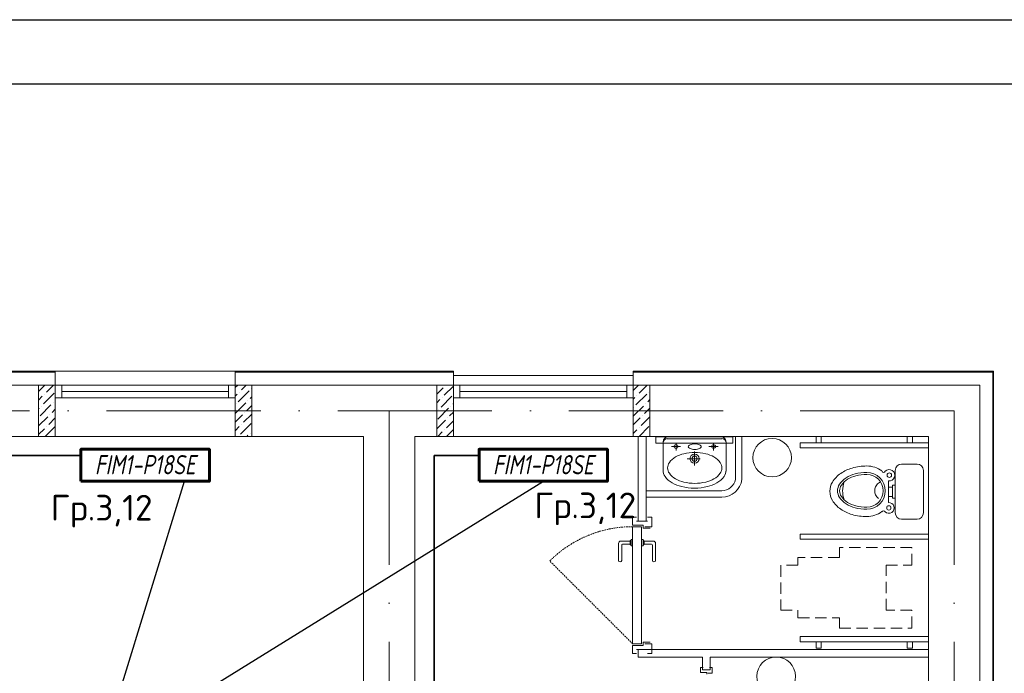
# Model space of a CAD drawing. Header units: millimetres. Extents: x 1114507 to 93926427, y 174473 to 817039.
# Tile 393 of 483: x 1974681 to 1982349, y 780379 to 785472. Entities that reach past the tile are written whole.
import ezdxf
from ezdxf.enums import TextEntityAlignment as Align

# ---------------------------------------------------------------- set-up
doc = ezdxf.new("R2010")
doc.units = ezdxf.units.MM
for name, pattern in [('ACAD_ISO10W100', [18, 12, -3, 0, -3]), ('Beruniy Xref$0$DASHED', [19.05, 12.7, -6.35]), ('ШТРИХОВАЯ', [19.05, 12.7, -6.35])]:
    doc.linetypes.add(name, pattern=pattern)
doc.layers.add('chiller fankoyl', color=7, linetype='Continuous')
for name, color, linetype, lineweight in [('Radiator', 40, 'Continuous', 60), ('размеры', 12, 'Continuous', 15), ('Сантехника', 150, 'Continuous', 13)]:
    doc.layers.add(name, color=color, linetype=linetype, lineweight=lineweight)
doc.layers.add('АСО-стены кирпич 380 мм', color=7, linetype='Continuous', lineweight=35, true_color=0x745739)
doc.styles.add('ISOC-330-0.77', font='isocpeui.ttf', dxfattribs={"width": 0.77, "height": 330})
doc.styles.add('Суннат', font='ariali.ttf', dxfattribs={"height": 250})

# ---------------------------------------------------------------- blocks, each defined once
blk = doc.blocks.new('blokqav3mak')
at = {"color": 252, "lineweight": 0, "ltscale": 100}
for p, q in [((1619766.4, 782732.1), (1618266.4, 782732.1)), ((1619766.4, 782625.1), (1619766.4, 782732.1)), ((1622866.4, 782732.1), (1621166.4, 782732.1)), ((1621166.4, 782625.1), (1621166.4, 782732.1)), ((1627073.4, 782732.1), (1624266.4, 782732.1)), ((1627073.4, 775325.1), (1627073.4, 782732.1))]:
    blk.add_line(p, q, dxfattribs=at)
at = {"color": 32, "lineweight": 0, "ltscale": 100}
for p, q in [((1619766.4, 782725.1), (1618266.4, 782725.1)), ((1622866.4, 782725.1), (1621166.4, 782725.1)), ((1627066.4, 782725.1), (1624266.4, 782725.1)), ((1627066.4, 775325.1), (1627066.4, 782725.1))]:
    blk.add_line(p, q, dxfattribs=at)
at = {"lineweight": 0, "ltscale": 100}
for p, q in [((1621166.4, 782732.1), (1619766.4, 782732.1)), ((1624266.4, 782700.1), (1622866.4, 782700.1)), ((1619766.4, 782625.1), (1618266.4, 782625.1)), ((1619766.4, 782625.1), (1619766.4, 782225.1)), ((1622866.4, 782625.1), (1621166.4, 782625.1)), ((1621166.4, 782625.1), (1621166.4, 782225.1)), ((1622866.4, 782225.1), (1622866.4, 782625.1)), ((1626966.4, 782625.1), (1624266.4, 782625.1)), ((1624266.4, 782225.1), (1624266.4, 782625.1)), ((1626966.4, 775325.1), (1626966.4, 782625.1)), ((1619766.4, 782225.1), (1618266.4, 782225.1)), ((1621166.4, 782225.1), (1619766.4, 782225.1)), ((1622166.4, 782225.1), (1621166.4, 782225.1)), ((1622166.4, 776325.1), (1622166.4, 782225.1)), ((1622866.4, 782225.1), (1622566.4, 782225.1)), ((1622566.4, 776325.1), (1622566.4, 782225.1)), ((1624266.4, 782225.1), (1622866.4, 782225.1)), ((1626566.4, 782225.1), (1624266.4, 782225.1)), ((1625042.5, 782221.3), (1624442.5, 782221.3)), ((1624442.5, 782221.3), (1624442.5, 782171.3)), ((1624442.5, 782171.3), (1625042.5, 782171.3)), ((1625042.5, 782171.3), (1625042.5, 782221.3)), ((1625062.8, 782225.1), (1625062.8, 781889.9)), ((1625112.8, 782225.1), (1625112.8, 781889.9)), ((1626566.4, 775325.1), (1626566.4, 782225.1)), ((1624366.4, 781800.9), (1624956.6, 781800.9)), ((1624366.4, 781750.9), (1624956.6, 781750.9))]:
    blk.add_line(p, q, dxfattribs=at)
at = {"color": 251, "lineweight": 0, "ltscale": 100, "true_color": 0x4a4a4a}
for p, q in [((1622866.4, 782625.1), (1622866.4, 782732.1)), ((1624266.4, 782625.1), (1624266.4, 782732.1))]:
    blk.add_line(p, q, dxfattribs=at)
at = {"linetype": 'Continuous', "lineweight": 0, "ltscale": 100}
for p, q in [((1619636.4, 782575.5, 0), (1619686, 782625.1, 0)), ((1619698.9, 782570.6, 0), (1619753.3, 782625.1, 0)), ((1621166.4, 782604.9, 0), (1621186.6, 782625.1, 0)), ((1621216.3, 782587.5, 0), (1621253.9, 782625.1, 0)), ((1622736.4, 782621.2, 0), (1622740.3, 782625.1, 0)), ((1622803.7, 782621.2, 0), (1622803.7, 782621.2, 0)), ((1624266.4, 782583.2, 0), (1624304.3, 782621.2, 0)), ((1624312.7, 782562.2, 0), (1624375.6, 782625.1, 0)), ((1619673.6, 782478, 0), (1619757.8, 782562.2, 0)), ((1619682, 782553.8, 0), (1619682, 782553.8, 0)), ((1621166.4, 782537.5, 0), (1621182.6, 782553.8, 0)), ((1621191.1, 782494.9, 0), (1621275.2, 782579.1, 0)), ((1621199.5, 782570.6, 0), (1621199.5, 782570.6, 0)), ((1621292.1, 782595.9, 0), (1621292.1, 782595.9, 0)), ((1622736.4, 782553.8, 0), (1622786.8, 782604.3, 0)), ((1622795.3, 782545.4, 0), (1622866.4, 782616.5, 0)), ((1624287.4, 782469.6, 0), (1624371.6, 782553.8, 0)), ((1624295.9, 782545.4, 0), (1624295.9, 782545.4, 0)), ((1624388.5, 782570.6, 0), (1624388.5, 782570.6, 0)), ((1619636.4, 782508.1, 0), (1619665.2, 782537, 0)), ((1619648.4, 782385.4, 0), (1619732.6, 782469.6, 0)), ((1619749.4, 782486.5, 0), (1619749.4, 782486.5, 0)), ((1619766.2, 782503.3, 0), (1619766.4, 782503.4, 0)), ((1621166.4, 782402.8, 0), (1621250, 782486.5, 0)), ((1621174.2, 782478, 0), (1621174.2, 782478, 0)), ((1621258.4, 782427.5, 0), (1621296.4, 782465.5, 0)), ((1621266.8, 782503.3, 0), (1621266.8, 782503.3, 0)), ((1621283.7, 782520.1, 0), (1621296.4, 782532.8, 0)), ((1622736.4, 782486.5, 0), (1622761.6, 782511.7, 0)), ((1622770, 782452.8, 0), (1622854.2, 782537, 0)), ((1622778.4, 782528.6, 0), (1622778.4, 782528.6, 0)), ((1622862.6, 782478, 0), (1622866.4, 782481.8, 0)), ((1624266.4, 782515.9, 0), (1624279, 782528.6, 0)), ((1624363.2, 782478, 0), (1624363.2, 782478, 0)), ((1624380, 782494.9, 0), (1624396.4, 782511.2, 0)), ((1619636.4, 782440.8, 0), (1619640, 782444.4, 0)), ((1619656.8, 782461.2, 0), (1619656.8, 782461.2, 0)), ((1619724.1, 782393.8, 0), (1619724.1, 782393.8, 0)), ((1619741, 782410.7, 0), (1619766.4, 782436.1, 0)), ((1621166.4, 782335.5, 0), (1621224.7, 782393.8, 0)), ((1621233.2, 782334.9, 0), (1621296.4, 782398.1, 0)), ((1621241.6, 782410.7, 0), (1621241.6, 782410.7, 0)), ((1622744.7, 782360.2, 0), (1622828.9, 782444.4, 0)), ((1622753.2, 782435.9, 0), (1622753.2, 782435.9, 0)), ((1622837.4, 782385.4, 0), (1622866.4, 782414.4, 0)), ((1622845.8, 782461.2, 0), (1622845.8, 782461.2, 0)), ((1624266.4, 782381.2, 0), (1624346.4, 782461.2, 0)), ((1624270.6, 782452.8, 0), (1624270.6, 782452.8, 0)), ((1624354.8, 782402.3, 0), (1624396.4, 782443.8, 0)), ((1619636.4, 782306.1, 0), (1619707.3, 782377, 0)), ((1619715.7, 782318.1, 0), (1619766.4, 782368.7, 0)), ((1621207.9, 782242.3, 0), (1621292.1, 782326.5, 0)), ((1621216.3, 782318.1, 0), (1621216.3, 782318.1, 0)), ((1622736.4, 782284.4, 0), (1622803.7, 782351.8, 0)), ((1622812.1, 782292.8, 0), (1622866.4, 782347.1, 0)), ((1622820.5, 782368.6, 0), (1622820.5, 782368.6, 0)), ((1624266.4, 782313.8, 0), (1624321.1, 782368.6, 0)), ((1624329.5, 782309.7, 0), (1624396.4, 782376.5, 0)), ((1624337.9, 782385.4, 0), (1624337.9, 782385.4, 0)), ((1619636.4, 782238.7, 0), (1619682, 782284.4, 0)), ((1619690.5, 782225.5, 0), (1619766.4, 782301.4, 0)), ((1619698.9, 782301.2, 0), (1619698.9, 782301.2, 0)), ((1619766.2, 782233.9, 0), (1619766.2, 782233.9, 0)), ((1621166.4, 782268.1, 0), (1621199.5, 782301.2, 0)), ((1621258, 782225.1, 0), (1621266.8, 782233.9, 0)), ((1621283.7, 782250.7, 0), (1621283.7, 782250.7, 0)), ((1622744.4, 782225.1, 0), (1622778.4, 782259.1, 0)), ((1622795.3, 782276, 0), (1622795.3, 782276, 0)), ((1622811.7, 782225.1, 0), (1622866.4, 782279.7, 0)), ((1624266.4, 782246.5, 0), (1624295.9, 782276, 0)), ((1624312.3, 782225.1, 0), (1624388.5, 782301.2, 0)), ((1624312.7, 782292.8, 0), (1624312.7, 782292.8, 0)), ((1621191.1, 782225.5, 0), (1621191.1, 782225.5, 0)), ((1624380, 782225.5, 0), (1624380, 782225.5, 0))]:
    blk.add_line(p, q, dxfattribs=at)
at = {"color": 5, "lineweight": 0}
for p, q in [((1619816.4, 782625.1), (1619766.4, 782625.1)), ((1619766.4, 782625.1), (1619766.4, 782525.1)), ((1621116.4, 782625.1), (1619816.4, 782625.1)), ((1619816.4, 782525.1), (1619816.4, 782625.1)), ((1621116.4, 782525.1), (1621116.4, 782625.1)), ((1621116.4, 782625.1), (1621166.4, 782625.1)), ((1621166.4, 782625.1), (1621166.4, 782525.1)), ((1622916.4, 782625.1), (1622866.4, 782625.1)), ((1622866.4, 782625.1), (1622866.4, 782525.1)), ((1624216.4, 782625.1), (1622916.4, 782625.1)), ((1622916.4, 782525.1), (1622916.4, 782625.1)), ((1624216.4, 782525.1), (1624216.4, 782625.1)), ((1624216.4, 782625.1), (1624266.4, 782625.1)), ((1624266.4, 782625.1), (1624266.4, 782525.1)), ((1621116.4, 782575.1), (1619816.4, 782575.1)), ((1624216.4, 782575.1), (1622916.4, 782575.1)), ((1619766.4, 782525.1), (1619816.4, 782525.1)), ((1621116.4, 782525.1), (1619816.4, 782525.1)), ((1621166.4, 782525.1), (1621116.4, 782525.1)), ((1622866.4, 782525.1), (1622916.4, 782525.1)), ((1624216.4, 782525.1), (1622916.4, 782525.1)), ((1624266.4, 782525.1), (1624216.4, 782525.1))]:
    blk.add_line(p, q, dxfattribs=at)
at = {"color": 1, "linetype": 'ACAD_ISO10W100', "lineweight": 0, "ltscale": 100}
for p, q in [((1626766.4, 782425.1), (1599766.4, 782425.1)), ((1622366.4, 782425.1), (1622366.4, 773125.1)), ((1626766.4, 782425.1), (1626766.4, 766825.1))]:
    blk.add_line(p, q, dxfattribs=at)
at = {"lineweight": 0}
for p, q in [((1626566.3, 782175.1), (1625566.3, 782175)), ((1625566.3, 782175), (1625566.3, 782135)), ((1625731.6, 782225.1), (1625691.6, 782225.1)), ((1625691.6, 782225.1), (1625691.6, 782175.1)), ((1625691.6, 782175.1), (1625731.6, 782175.1)), ((1625731.6, 782175.1), (1625731.6, 782225.1)), ((1626401, 782175.1), (1626401, 782225.1)), ((1626401, 782225.1), (1626441, 782225.1)), ((1626441, 782175.1), (1626401, 782175.1)), ((1626441, 782225.1), (1626441, 782175.1)), ((1626566.3, 782135.1), (1626566.3, 782175.1)), ((1625566.3, 782135), (1626566.3, 782135.1)), ((1625566.3, 781423.6), (1625566.3, 781463.6)), ((1625566.3, 781463.6), (1626566.3, 781463.5)), ((1626566.3, 781423.5), (1625566.3, 781423.6)), ((1626566.3, 781463.5), (1626566.3, 781423.5)), ((1625566.3, 780625.2), (1625566.3, 780665.2)), ((1625566.3, 780665.2), (1626566.3, 780665.1)), ((1626566.3, 780625.1), (1625566.3, 780625.2)), ((1625731.6, 780625.1), (1625691.6, 780625.1)), ((1625691.6, 780625.1), (1625691.6, 780575.1)), ((1625731.6, 780575.1), (1625731.6, 780625.1)), ((1626401, 780575.1), (1626401, 780625.1)), ((1626401, 780625.1), (1626441, 780625.1)), ((1626441, 780625.1), (1626441, 780575.1)), ((1626566.3, 780665.1), (1626566.3, 780625.1)), ((1625691.6, 780575.1), (1625731.6, 780575.1)), ((1626441, 780575.1), (1626401, 780575.1))]:
    blk.add_line(p, q, dxfattribs=at)
at = {"color": 0, "lineweight": 0}
for p, q in [((1624293.5, 781596.4), (1624262.2, 781596.4)), ((1624262.2, 781596.4), (1624262.2, 781533.9)), ((1624293.5, 781565.1), (1624379.2, 781565.1)), ((1624410.5, 781596.4), (1624379.2, 781596.4)), ((1624410.5, 781521.4), (1624410.5, 781596.4)), ((1624262.2, 781533.9), (1624343.5, 781533.9)), ((1624262.2, 780608.9), (1624262.2, 781521.4)), ((1624262.2, 781521.4), (1624331, 781521.4)), ((1624331, 781521.4), (1624331, 780608.9)), ((1624343.5, 781533.9), (1624343.5, 781508.9)), ((1624343.5, 781508.9), (1624399.7, 781508.9)), ((1624356, 781521.4), (1624410.5, 781521.4)), ((1624152.3, 781390.1), (1624152.3, 781258.9)), ((1624242.3, 781408.9), (1624171, 781408.9)), ((1624242.2, 781408.9), (1624242.2, 781383.9)), ((1624249.7, 781415.1), (1624248.5, 781415.1)), ((1624249.7, 781371.4), (1624249.7, 781421.4)), ((1624249.7, 781421.4), (1624262.2, 781421.4)), ((1624262.2, 781421.4), (1624262.2, 781371.4)), ((1624343.5, 781421.4), (1624331, 781421.4)), ((1624343.5, 781371.4), (1624343.5, 781421.4)), ((1624343.5, 781415.1), (1624344.7, 781415.1)), ((1624351, 781408.9), (1624422.2, 781408.9)), ((1624351, 781408.9), (1624351, 781383.9)), ((1624441, 781390.1), (1624441, 781258.9)), ((1624177.3, 781258.9), (1624177.3, 781377.6)), ((1624183.5, 781383.9), (1624242.3, 781383.9)), ((1624248.5, 781377.6), (1624249.7, 781377.6)), ((1624262.2, 781371.4), (1624249.7, 781371.4)), ((1624331, 781371.4), (1624343.5, 781371.4)), ((1624344.7, 781377.6), (1624343.5, 781377.6)), ((1624409.7, 781383.9), (1624351, 781383.9)), ((1624416, 781258.9), (1624416, 781377.6)), ((1624331, 780608.9), (1624262.2, 780608.9)), ((1624262.2, 780533.9), (1624262.2, 780596.4)), ((1624262.2, 780596.4), (1624343.5, 780596.4)), ((1624293.5, 780565.1), (1624379.2, 780565.1)), ((1624343.5, 780596.4), (1624343.5, 780621.4)), ((1624343.5, 780621.4), (1624399.7, 780621.4)), ((1624356, 780608.9), (1624410.5, 780608.9)), ((1624410.5, 780608.9), (1624410.5, 780533.9)), ((1624293.5, 780533.9), (1624262.2, 780533.9)), ((1624410.5, 780533.9), (1624379.2, 780533.9)), ((1624810.6, 780423.9), (1624791.9, 780423.9)), ((1624791.9, 780423.9), (1624791.9, 780386.4)), ((1624810.6, 780405.1), (1624862.1, 780405.1)), ((1624880.8, 780423.9), (1624862.1, 780423.9)), ((1624880.8, 780378.9), (1624880.8, 780423.9)), ((1624791.9, 780386.4), (1624840.6, 780386.4)), ((1624840.6, 780386.4), (1624840.6, 780371.4)), ((1624848.1, 780378.9), (1624880.8, 780378.9))]:
    blk.add_line(p, q, dxfattribs=at)
at = {"linetype": 'ШТРИХОВАЯ', "lineweight": 0, "ltscale": 7}
for p, q in [((1626436.3, 781360), (1625872.6, 781360)), ((1625872.6, 781360), (1625872.6, 781280.4)), ((1626436.3, 781220.7), (1626436.3, 781360)), ((1625872.6, 781280.4), (1625549.6, 781280.4)), ((1625549.6, 781280.4), (1625549.6, 781220.7)), ((1625549.6, 781220.7), (1625416.3, 781220.7)), ((1625416.3, 781220.7), (1625416.3, 780870.7)), ((1626236.3, 780870.7), (1626236.3, 781220.7)), ((1626236.3, 781220.7), (1626436.3, 781220.7)), ((1625416.3, 780870.7), (1625549.6, 780870.7)), ((1625549.6, 780870.7), (1625549.6, 780811)), ((1626436.3, 780870.7), (1626236.3, 780870.7)), ((1626436.3, 780731.4), (1626436.3, 780870.7)), ((1625549.6, 780811), (1625872.6, 780811)), ((1625872.6, 780811), (1625872.6, 780731.4)), ((1625872.6, 780731.4), (1626436.3, 780731.4))]:
    blk.add_line(p, q, dxfattribs=at)
at = {"color": 0, "linetype": 'Beruniy Xref$0$DASHED', "lineweight": 0}
blk.add_line((1624262.2, 780608.9), (1623617, 781254.1), dxfattribs=at)
at = {"lineweight": 0, "ltscale": 100}
for centre in [(1625348.6, 782059), (1625380, 780355.8)]:
    blk.add_circle(centre, 150, dxfattribs=at)
for centre, radius, start, end in [((1624954.6, 781911.3), 110.4, 271.07834, 348.85672), ((1624955, 781910), 159.1, 270.57238, 352.76255)]:
    blk.add_arc(centre, radius, start, end, dxfattribs=at)
at = {"color": 0, "linetype": 'Beruniy Xref$0$DASHED', "lineweight": 0}
blk.add_arc((1624262.2, 780608.9), 912.5, 90, 135, dxfattribs=at)
at = {"color": 0, "lineweight": 0}
for centre, radius, start, end in [((1624171, 781390.1), 18.8, 90, 180), ((1624248.5, 781408.9), 6.25, 90, 180), ((1624344.7, 781408.9), 6.25, 0, 90), ((1624422.2, 781390.1), 18.8, 0, 90), ((1624183.5, 781377.6), 6.25, 90, 180), ((1624248.5, 781383.9), 6.25, 180, 270), ((1624344.7, 781383.9), 6.25, 270, 0), ((1624409.7, 781377.6), 6.25, 0, 90), ((1624164.8, 781258.9), 12.5, 180, 0), ((1624428.5, 781258.9), 12.5, 180, 0)]:
    blk.add_arc(centre, radius, start, end, dxfattribs=at)
at = {"layer": 'АСО-стены кирпич 380 мм', "color": 5, "lineweight": 0}
for p, q in [((1624306.4, 781565.1), (1624306.4, 782225.1)), ((1624366.4, 782225.1), (1624366.4, 781565.1)), ((1624366.4, 781565.1), (1624306.4, 781565.1)), ((1624306.4, 780565.1), (1626566.4, 780565.1)), ((1624306.4, 780505.1), (1624306.4, 780565.1)), ((1626566.4, 780565.1), (1626566.4, 780505.1)), ((1624806.4, 780505.1), (1624306.4, 780505.1)), ((1624806.4, 780405.1), (1624806.4, 780505.1)), ((1626566.4, 780505.1), (1624866.4, 780505.1)), ((1624866.4, 780505.1), (1624866.4, 780405.1)), ((1624866.4, 780405.1), (1624806.4, 780405.1))]:
    blk.add_line(p, q, dxfattribs=at)
at = {"layer": 'размеры', "lineweight": 0, "ltscale": 5}
for p, q in [((1619766.4, 782625.1), (1619636.4, 782625.1)), ((1619636.4, 782625.1), (1619636.4, 782225.1)), ((1619766.4, 782225.1), (1619766.4, 782625.1)), ((1621296.4, 782625.1), (1621166.4, 782625.1)), ((1621166.4, 782625.1), (1621166.4, 782225.1)), ((1621296.4, 782225.1), (1621296.4, 782625.1)), ((1622736.4, 782625.1), (1622866.4, 782625.1)), ((1622736.4, 782225.1), (1622736.4, 782625.1)), ((1622866.4, 782625.1), (1622866.4, 782625.1)), ((1622866.4, 782625.1), (1622866.4, 782225.1)), ((1622866.4, 782225.1), (1622866.4, 782625.1)), ((1622866.4, 782625.1), (1622866.4, 782225.1)), ((1624266.4, 782625.1), (1624396.4, 782625.1)), ((1624266.4, 782225.1), (1624266.4, 782625.1)), ((1624396.4, 782625.1), (1624396.4, 782225.1)), ((1619636.4, 782225.1), (1619766.4, 782225.1)), ((1621166.4, 782225.1), (1621296.4, 782225.1)), ((1622866.4, 782225.1), (1622736.4, 782225.1)), ((1622866.4, 782225.1), (1622866.4, 782225.1)), ((1624396.4, 782225.1), (1624266.4, 782225.1))]:
    blk.add_line(p, q, dxfattribs=at)
at = {"layer": 'Сантехника', "lineweight": 0}
for p, q in [((1624499.5, 782180.2), (1624499.5, 781954.9)), ((1624529.1, 782207.1), (1624744.7, 782207.1)), ((1624744.7, 782225.1), (1624544.4, 782225.1)), ((1624600, 782166.6), (1624600, 782115.3)), ((1624944.9, 782225.1), (1624744.7, 782225.1)), ((1624960.2, 782207.1), (1624744.7, 782207.1)), ((1624892.2, 782166.6), (1624892.2, 782115.3)), ((1624989.9, 781954.9), (1624989.9, 782180.2)), ((1624635.5, 782146.1), (1624564.4, 782146.1)), ((1624744.7, 782107.6), (1624744.7, 781997.3)), ((1624927.7, 782146.1), (1624856.6, 782146.1)), ((1624789.1, 782051.2), (1624688, 782051.2))]:
    blk.add_line(p, q, dxfattribs=at)
at = {"layer": 'Сантехника', "lineweight": 0, "ltscale": 5}
for p, q in [((1626356.9, 782009.5), (1626476.9, 782009.5)), ((1626356.9, 782009.5), (1626476.9, 782009.5)), ((1626306.9, 781629.5), (1626306.9, 781959.5)), ((1626306.9, 781629.5), (1626306.9, 781959.5)), ((1626526.9, 781959.5), (1626526.9, 781629.5)), ((1626526.9, 781959.5), (1626526.9, 781629.5)), ((1626254, 781879.6), (1626254, 781828.6)), ((1626254, 781879.6), (1626254, 781828.6)), ((1626251.9, 781828.6), (1626286.2, 781828.6)), ((1626251.9, 781828.6), (1626286.2, 781828.6)), ((1626254, 781828.6), (1626254, 781756.9)), ((1626254, 781828.6), (1626254, 781756.9)), ((1626286.2, 781844.3), (1626306.9, 781844.3)), ((1626286.2, 781828.6), (1626286.2, 781844.3)), ((1626286.2, 781844.3), (1626306.9, 781844.3)), ((1626286.2, 781828.6), (1626286.2, 781844.3)), ((1626286.2, 781756.9), (1626286.2, 781828.6)), ((1626286.2, 781756.9), (1626286.2, 781828.6)), ((1626306.9, 781844.3), (1626306.9, 781744.6)), ((1626306.9, 781844.3), (1626306.9, 781744.6)), ((1626254, 781756.9), (1626254, 781709.7)), ((1626286.2, 781756.9), (1626254, 781756.9)), ((1626254, 781756.9), (1626254, 781709.7)), ((1626286.2, 781756.9), (1626254, 781756.9)), ((1626286.2, 781744.6), (1626286.2, 781756.9)), ((1626286.2, 781744.6), (1626286.2, 781756.9)), ((1626306.9, 781744.6), (1626286.2, 781744.6)), ((1626306.9, 781744.6), (1626286.2, 781744.6)), ((1626476.9, 781579.5), (1626356.9, 781579.5)), ((1626476.9, 781579.5), (1626356.9, 781579.5))]:
    blk.add_line(p, q, dxfattribs=at)
at = {"layer": 'Сантехника', "lineweight": 0}
for centre, radius in [((1624600, 782146.1), 15.4), ((1624892.2, 782146.1), 15.4), ((1624744.7, 782051.2), 35.9), ((1624744.7, 782051.2), 20.1)]:
    blk.add_circle(centre, radius, dxfattribs=at)
at = {"layer": 'Сантехника', "lineweight": 0, "ltscale": 5}
for centre, radius in [((1626261, 781922.7), 17.7), ((1626261, 781922.7), 17.7), ((1626257.3, 781668.1), 16.8), ((1626257.3, 781668.1), 16.8)]:
    blk.add_circle(centre, radius, dxfattribs=at)
at = {"layer": 'Сантехника', "lineweight": 0}
for centre, radius, start, end in [((1624532.7, 782174), 33.3, 90, 180), ((1624544.4, 782180.2), 45, 90, 180), ((1624724.8, 782126.5), 36.7, 113.31982, 136.14298), ((1624737.6, 782096.8), 69, 100.12395, 113.31982), ((1624746.1, 782049.6), 117, 90, 100.12395), ((1624746.1, 782049.6), 117, 79.87605, 90), ((1624754.5, 782096.8), 69, 66.68018, 79.87605), ((1624767.3, 782126.5), 36.7, 43.85702, 66.68018), ((1624944.9, 782180.2), 45, 0, 90), ((1624956.6, 782174), 33.3, 0, 90), ((1624716.9, 781853), 243.6, 103.2739, 119.66302), ((1624746.1, 781729.5), 370.4, 90, 103.2739), ((1624705.8, 782144.8), 10.3, 136.14298, 180), ((1624705.8, 782144.8), 10.3, 180, 223.85702), ((1624724.8, 782163.1), 36.7, 223.85702, 246.68018), ((1624737.6, 782192.8), 69, 246.68018, 259.87605), ((1624746.1, 782240), 117, 259.87605, 270), ((1624746.1, 782240), 117, 270, 280.12395), ((1624746.1, 781729.5), 370.4, 76.7261, 90), ((1624754.5, 782192.8), 69, 280.12395, 293.31982), ((1624767.3, 782163.1), 36.7, 293.31982, 316.14298), ((1624786.3, 782144.8), 10.3, 0, 43.85702), ((1624786.3, 782144.8), 10.3, 316.14298, 0), ((1624775.2, 781853), 243.6, 60.33698, 76.7261), ((1624605.8, 781979.4), 71.4, 143.97221, 180), ((1624672.6, 781930.8), 154, 119.66302, 143.97221), ((1624819.5, 781930.8), 154, 36.02779, 60.33698), ((1624886.3, 781979.4), 71.4, 0, 36.02779), ((1624581.5, 781960.8), 82.2, 175.88044, 180), ((1624581.5, 781960.8), 82.2, 180, 216.02779), ((1624605.8, 781979.4), 71.4, 180, 216.02779), ((1624672.6, 782028), 154, 216.02779, 240.33698), ((1624819.5, 782028), 154, 299.66302, 323.97221), ((1624886.3, 781979.4), 71.4, 323.97221, 0), ((1624907.8, 781960.8), 82.2, 323.97221, 0), ((1624907.8, 781960.8), 82.2, 0, 4.11956), ((1624658.5, 782016.8), 177.4, 216.02779, 240.33698), ((1624709.5, 782106.4), 280.6, 240.33698, 256.7261), ((1624716.9, 782105.8), 243.6, 240.33698, 256.7261), ((1624746.1, 782229.2), 370.4, 256.7261, 270), ((1624746.1, 782229.2), 370.4, 270, 283.2739), ((1624775.2, 782105.8), 243.6, 283.2739, 299.66302), ((1624779.8, 782106.4), 280.6, 283.2739, 299.66302), ((1624830.9, 782016.8), 177.4, 299.66302, 323.97221), ((1624743.1, 782248.6), 426.7, 256.7261, 270), ((1624743.1, 782248.6), 426.7, 270, 270.21449), ((1624746.3, 782248.6), 426.7, 269.78551, 270), ((1624746.3, 782248.6), 426.7, 270, 283.2739), ((1626007.7, 781840.6), 221.7, 211.15077, 235.5781), ((1626054.9, 781909.5), 305.2, 235.5781, 254.15338)]:
    blk.add_arc(centre, radius, start, end, dxfattribs=at)
at = {"layer": 'Сантехника', "lineweight": 0, "ltscale": 5}
for centre, radius, start, end in [((1626356.9, 781959.5), 50, 90, 180), ((1626356.9, 781959.5), 50, 90, 180), ((1626476.9, 781959.5), 50, 0, 90), ((1626476.9, 781959.5), 50, 0, 90), ((1626007.7, 781753.6), 221.7, 124.4219, 148.84923), ((1626007.7, 781753.6), 221.7, 124.4219, 148.84923), ((1626054.9, 781684.7), 305.2, 105.84662, 124.4219), ((1626054.9, 781684.7), 305.2, 105.84662, 124.4219), ((1626057.8, 781690.3), 250.1, 104.60393, 122.17122), ((1626057.8, 781690.3), 250.1, 104.60393, 122.17122), ((1626085.8, 781575.8), 418.4, 90, 105.84662), ((1626085.8, 781575.8), 418.4, 90, 105.84662), ((1626085.8, 781582.9), 361.1, 90, 104.60393), ((1626085.8, 781582.9), 361.1, 90, 104.60393), ((1626085.8, 781575.7), 352.3, 90, 103.96042), ((1626085.8, 781575.7), 352.3, 90, 103.96042), ((1626085.8, 781797.1), 197.2, 53.37244, 90), ((1626085.8, 781797.1), 197.2, 53.37244, 90), ((1626085.8, 781800.6), 143.4, 270, 90), ((1626085.8, 781800.6), 143.4, 270, 90), ((1626085.8, 781800.6), 127.3, 270, 90), ((1626085.8, 781800.6), 127.3, 270, 90), ((1626216.9, 781957.5), 13.6, 200.6387, 339.3613), ((1626216.9, 781957.5), 13.6, 200.6387, 339.3613), ((1626261, 781922.7), 43.6, 260.82075, 136.57286), ((1626261, 781922.7), 43.6, 260.82075, 136.57286), ((1625935.8, 781797.1), 137.7, 148.84923, 180), ((1625950.5, 781800.6), 92.6, 146.63536, 180), ((1625950.5, 781800.6), 92.6, 146.63536, 180), ((1626015.2, 781758), 170.1, 122.17122, 146.63536), ((1626015.2, 781758), 170.1, 122.17122, 146.63536), ((1626016.2, 781756.8), 156.2, 120.97049, 145.38765), ((1626016.2, 781756.8), 156.2, 120.97049, 145.38765), ((1626110.7, 781798.8), 213, 159.99951, 198.48455), ((1626110.7, 781798.8), 213, 159.99951, 198.48455), ((1626058.2, 781686.7), 237.8, 103.96042, 120.97049), ((1626058.2, 781686.7), 237.8, 103.96042, 120.97049), ((1626231.9, 781794), 86.5, 129.91016, 153.65468), ((1626231.9, 781794), 86.5, 129.91016, 153.65468), ((1626241.2, 781782.9), 101, 119.23771, 129.91016), ((1626241.2, 781782.9), 101, 119.23771, 129.91016), ((1625935.8, 781797.1), 137.7, 180, 211.15077), ((1625950.5, 781800.6), 92.6, 180, 213.36464), ((1625950.5, 781800.6), 92.6, 180, 213.36464), ((1625952.6, 781800.6), 78.9, 145.38765, 180), ((1625952.6, 781800.6), 78.9, 145.38765, 180), ((1625952.6, 781800.6), 78.9, 180, 214.61235), ((1625952.6, 781800.6), 78.9, 180, 214.61235), ((1626217.6, 781801.1), 70.5, 153.65468, 180), ((1626217.6, 781801.1), 70.5, 153.65468, 180), ((1626217.6, 781801.1), 70.5, 180, 206.34532), ((1626217.6, 781801.1), 70.5, 180, 206.34532), ((1626007.7, 781840.6), 221.7, 211.15077, 235.5781), ((1626015.2, 781843.2), 170.1, 213.36464, 237.82878), ((1626015.2, 781843.2), 170.1, 213.36464, 237.82878), ((1626016.2, 781844.5), 156.2, 214.61235, 239.02951), ((1626016.2, 781844.5), 156.2, 214.61235, 239.02951), ((1626057.8, 781911), 250.1, 237.82878, 255.39607), ((1626057.8, 781911), 250.1, 237.82878, 255.39607), ((1626058.2, 781914.5), 237.8, 239.02951, 256.03958), ((1626058.2, 781914.5), 237.8, 239.02951, 256.03958), ((1626231.9, 781808.2), 86.5, 206.34532, 230.08984), ((1626231.9, 781808.2), 86.5, 206.34532, 230.08984), ((1626257.3, 781668.1), 41.7, 226.35612, 94.52336), ((1626257.3, 781668.1), 41.7, 226.35612, 94.52336), ((1626054.9, 781909.5), 305.2, 235.5781, 254.15338), ((1626085.8, 782018.3), 361.1, 255.39607, 270), ((1626085.8, 782018.3), 361.1, 255.39607, 270), ((1626085.8, 782025.6), 352.3, 256.03958, 270), ((1626085.8, 782025.6), 352.3, 256.03958, 270), ((1626085.8, 781797.1), 197.2, 270, 306.62756), ((1626085.8, 781797.1), 197.2, 270, 306.62756), ((1626085.8, 781797.1), 197.2, 270, 306.62756), ((1626085.8, 781797.1), 197.2, 270, 306.62756), ((1626215.7, 781630.5), 14.8, 30.13159, 149.86841), ((1626215.7, 781630.5), 14.8, 30.13159, 149.86841), ((1626356.9, 781629.5), 50, 180, 270), ((1626356.9, 781629.5), 50, 180, 270), ((1626476.9, 781629.5), 50, 270, 0), ((1626476.9, 781629.5), 50, 270, 0), ((1626085.8, 782018.3), 418.4, 254.15338, 270), ((1626085.8, 782018.3), 418.4, 254.15338, 270), ((1626085.8, 782018.3), 418.4, 254.15338, 270), ((1626085.8, 782018.3), 418.4, 254.15338, 270)]:
    blk.add_arc(centre, radius, start, end, dxfattribs=at)
blk = doc.blocks.new('*U1750')
at = {"layer": 'Radiator', "color": 0, "lineweight": 60, "ltscale": 100}
blk.add_lwpolyline([(-500, 0), (500, 0), (500, 250), (-500, 250)], close=True, dxfattribs=at)
at = {"layer": 'Defpoints', "lineweight": 25, "style": 'ISOC-330-0.77', "width": 0.77, "flags": 1}
blk.add_attdef('ТИП', (-161.2, 299.5), '', height=150, dxfattribs=at)
at = {"layer": 'Defpoints', "color": 0, "lineweight": 25, "style": 'ISOC-330-0.77', "width": 0.77, "flags": 8}
blk.add_attdef('СЕК', text='', height=150, dxfattribs=at).set_placement((0.2, 129.1), align=Align.MIDDLE_CENTER)
blk = doc.blocks.new('*U1751')
at = {"layer": 'Radiator', "color": 0, "lineweight": 60, "ltscale": 100}
blk.add_lwpolyline([(-500, 0), (500, 0), (500, 250), (-500, 250)], close=True, dxfattribs=at)
at = {"layer": 'Defpoints', "lineweight": 25, "style": 'ISOC-330-0.77', "width": 0.77, "flags": 1}
blk.add_attdef('ТИП', (-161.2, 299.5), '', height=150, dxfattribs=at)
at = {"layer": 'Defpoints', "color": 0, "lineweight": 25, "style": 'ISOC-330-0.77', "width": 0.77, "flags": 8}
blk.add_attdef('СЕК', text='', height=150, dxfattribs=at).set_placement((0.2, 129.1), align=Align.MIDDLE_CENTER)

msp = doc.modelspace()

# ---------------------------------------------------------------- linework, layer by layer
at = {"color": 4, "lineweight": 35, "ltscale": 100}
for p, q in [((1973258.7, 782075.1), (1975158.7, 782075.1)), ((1977908.7, 782075.1), (1977908.7, 775775.1)), ((1977908.7, 782075.1), (1978258.7, 782075.1))]:
    msp.add_line(p, q, dxfattribs=at)
at = {"ltscale": 10}
for q in [(1975964.1, 781875.1), (1978759.9, 781875.1)]:
    msp.add_line((1975306.3, 779738.3, 530), q, dxfattribs=at)
at = {"color": 5, "elevation": 0}
msp.add_lwpolyline([(1946856.1, 785471.7), (1999714.2, 785471.7), (1999714.2, 755771.7), (1946856.1, 755771.7)], close=True, dxfattribs=at)
at = {"color": 5, "lineweight": 30, "elevation": 0}
msp.add_lwpolyline([(1948856.1, 784971.7), (1999214.2, 784971.7), (1999214.2, 756271.7), (1948856.1, 756271.7)], close=True, dxfattribs=at)
at = {"layer": 'Defpoints', "color": 3, "linetype": 'ByBlock', "elevation": 0}
msp.add_lwpolyline([(1946856.1, 785471.7), (1988856.1, 785471.7), (1988856.1, 755771.7), (1946856.1, 755771.7)], close=True, dxfattribs=at)

# ---------------------------------------------------------------- block references
at = {"color": 0}
msp.add_blockref('blokqav3mak', (355192.3, 0), dxfattribs=at)
at = {"layer": 'chiller fankoyl', "color": 0, "lineweight": 30}
ref = msp.add_blockref('*U1751', (1975658.7, 781875.1), dxfattribs=at)
ref.add_attrib('СЕК', 'FIM1-P18SE', dxfattribs={"layer": 'Defpoints', "color": 0, "lineweight": 25, "height": 150, "style": 'ISOC-330-0.77', "width": 0.77}).set_placement((1975658.9, 782004.2), align=Align.MIDDLE_CENTER)
ref = msp.add_blockref('*U1750', (1978758.7, 781875.1), dxfattribs=at)
ref.add_attrib('СЕК', 'FIM1-P18SE', dxfattribs={"layer": 'Defpoints', "color": 0, "lineweight": 25, "height": 150, "style": 'ISOC-330-0.77', "width": 0.77}).set_placement((1978758.9, 782004.2), align=Align.MIDDLE_CENTER)

# ---------------------------------------------------------------- texts
at = {"color": 0, "char_height": 200, "width": 2509.849, "attachment_point": 1, "style": 'Суннат'}
for insert in [(1978688.5, 781787.4), (1974922.4, 781769.4)]:
    msp.add_mtext('{\\fISOCPEUR|b0|i0|c204|p34;Гр.\\fISOCPEUR|b0|i0|c0|p34;3,12}', dxfattribs=dict(at, insert=insert))

doc.saveas('drawing.dxf')
